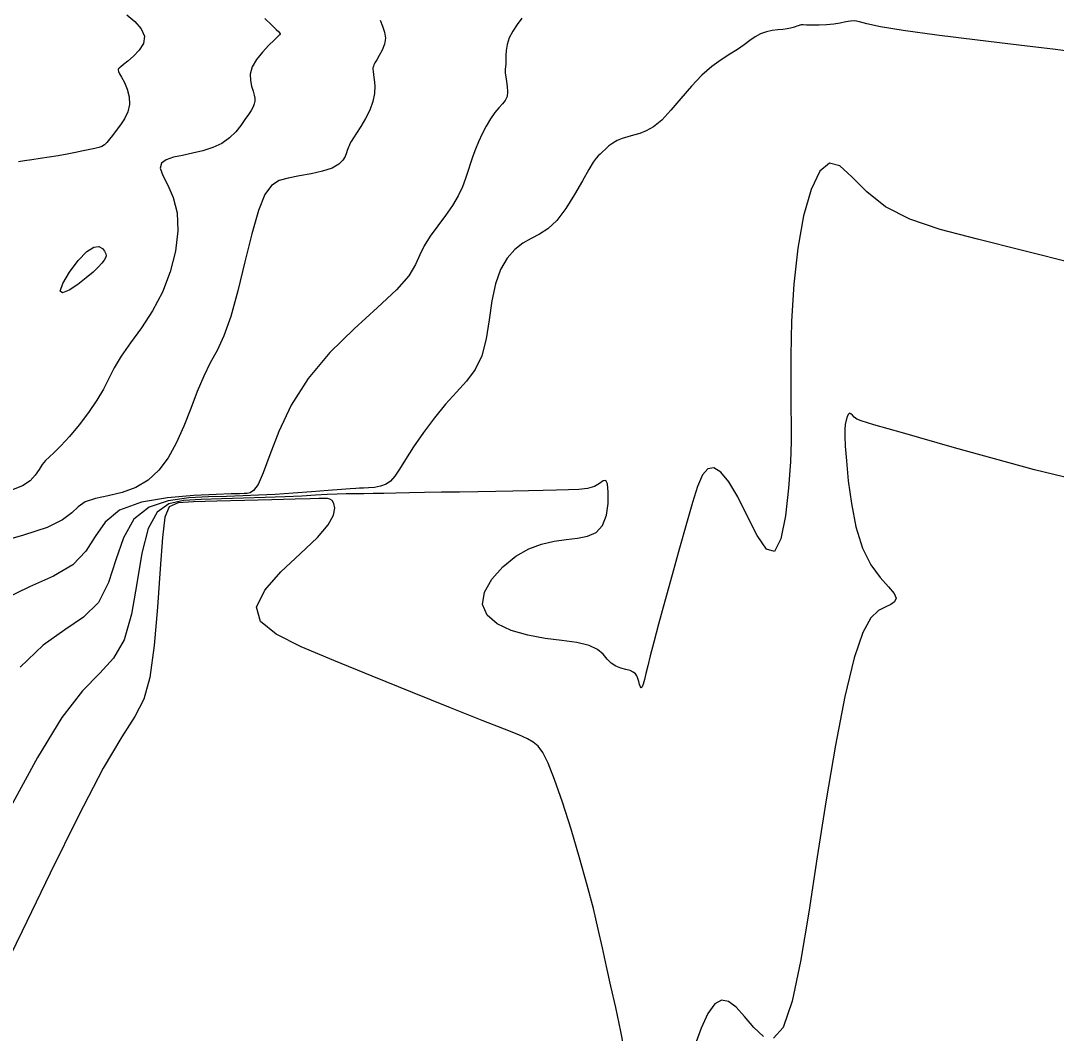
# Model space of a CAD drawing. Extents: x 2566142 to 2571431, y 418755 to 421584.
# Drawn here: x 2568478.9 to 2568835.3, y 419126 to 419474.5 of the extents above; entities that cross this region are included whole.
import ezdxf

# ---------------------------------------------------------------- set-up
doc = ezdxf.new("R2010")
doc.units = 0
doc.layers.add('Contour_ADS_Major', color=7, linetype='Continuous')
doc.layers.add('Contour_ADS_Minor', color=7, linetype='Continuous')

msp = doc.modelspace()

# ---------------------------------------------------------------- linework, layer by layer
at = {"layer": 'Contour_ADS_Major'}
for points in [[(2568844.39, 419463.33), (2568834.95, 419464.57), (2568822.35, 419466.09), (2568808.11, 419467.78), (2568794.2, 419469.49), (2568782.59, 419471.06), (2568774.76, 419472.38), (2568770.11, 419473.39), (2568767.55, 419474.06), (2568765.98, 419474.38), (2568764.48, 419474.33), (2568762.82, 419474.04), (2568760.92, 419473.64), (2568758.72, 419473.27), (2568756.23, 419473.05), (2568753.65, 419472.97), (2568751.26, 419472.96), (2568749.36, 419472.98), (2568748.14, 419473), (2568747.46, 419473), (2568747.14, 419472.98), (2568746.96, 419472.94), (2568746.75, 419472.86), (2568746.45, 419472.74), (2568746.03, 419472.59), (2568745.46, 419472.4), (2568744.73, 419472.17), (2568743.78, 419471.92), (2568742.6, 419471.67), (2568741.15, 419471.46), (2568739.43, 419471.29), (2568737.51, 419471.06), (2568735.5, 419470.66), (2568733.53, 419469.99), (2568731.66, 419468.95), (2568729.79, 419467.63), (2568727.8, 419466.11), (2568725.54, 419464.52), (2568722.91, 419462.89), (2568719.94, 419461.05), (2568716.7, 419458.75), (2568713.26, 419455.75), (2568709.69, 419451.94), (2568706.11, 419447.74), (2568702.66, 419443.67), (2568699.48, 419440.27), (2568696.67, 419437.94), (2568694.17, 419436.51), (2568691.91, 419435.67), (2568689.81, 419435.1), (2568687.81, 419434.55), (2568685.92, 419433.92), (2568684.17, 419433.2), (2568682.61, 419432.34), (2568681.25, 419431.35), (2568680.09, 419430.3), (2568679.12, 419429.33), (2568678.32, 419428.54), (2568677.64, 419427.95), (2568676.9, 419427.2), (2568675.88, 419425.8), (2568674.35, 419423.28), (2568672.17, 419419.37), (2568669.47, 419414.63), (2568666.46, 419409.83), (2568663.36, 419405.73), (2568660.33, 419402.88), (2568657.39, 419400.98), (2568654.52, 419399.49), (2568651.69, 419397.88), (2568648.9, 419395.7), (2568646.29, 419392.74), (2568644.02, 419388.87), (2568642.24, 419383.96), (2568641.04, 419378), (2568640.12, 419371.48), (2568639.09, 419365)], [(2568639.09, 419365), (2568637.57, 419359.18), (2568635.29, 419354.42), (2568632.33, 419350.41), (2568628.87, 419346.62), (2568625.12, 419342.54), (2568621.25, 419337.8), (2568617.51, 419332.73), (2568614.11, 419327.79), (2568611.3, 419323.46), (2568609.2, 419320.13), (2568607.59, 419317.71), (2568606.17, 419316.03), (2568604.62, 419314.93), (2568602.71, 419314.23), (2568600.61, 419313.83), (2568598.57, 419313.65), (2568596.83, 419313.58), (2568595.52, 419313.54), (2568594.2, 419313.49), (2568592.3, 419313.37), (2568589.24, 419313.14), (2568584.66, 419312.78), (2568578.95, 419312.33), (2568572.69, 419311.87), (2568566.49, 419311.46), (2568560.77, 419311.15), (2568555.3, 419310.93), (2568549.69, 419310.74), (2568543.56, 419310.55), (2568536.7, 419310.23), (2568529.64, 419309.25), (2568523.11, 419307), (2568517.83, 419302.87), (2568514.24, 419296.54), (2568511.66, 419288.88), (2568509.12, 419281.07), (2568505.65, 419274.26), (2568500.54, 419269.18), (2568494.02, 419264.78), (2568486.57, 419259.54), (2568478.69, 419251.97)]]:
    msp.add_lwpolyline(points, dxfattribs=at)
at = {"layer": 'Contour_ADS_Minor'}
for points in [[(2568562.91, 419475.24), (2568565.3, 419472.97), (2568566.84, 419471.48), (2568567.68, 419470.63), (2568568.04, 419470.22), (2568568.14, 419470.04), (2568568.13, 419469.9), (2568567.9, 419469.6), (2568567.28, 419468.96), (2568566.09, 419467.8), (2568564.25, 419465.99), (2568562.1, 419463.69), (2568560.06, 419461.13), (2568558.56, 419458.53), (2568557.91, 419456.07), (2568557.93, 419453.84), (2568558.35, 419451.88), (2568558.88, 419450.22), (2568559.28, 419448.88), (2568559.49, 419447.78), (2568559.49, 419446.8), (2568559.28, 419445.84), (2568558.84, 419444.79), (2568558.16, 419443.57), (2568557.24, 419442.13), (2568556.07, 419440.41), (2568554.63, 419438.38), (2568552.87, 419436.22), (2568550.72, 419434.1), (2568548.1, 419432.24), (2568544.99, 419430.78), (2568541.57, 419429.67), (2568538.03, 419428.82), (2568534.6, 419428.11), (2568531.48, 419427.44), (2568528.97, 419426.61), (2568527.35, 419425.43), (2568526.93, 419423.69), (2568527.83, 419421.2), (2568529.54, 419417.88), (2568531.4, 419413.63), (2568532.73, 419408.37), (2568532.99, 419402.11), (2568532.16, 419395.17), (2568530.35, 419388), (2568527.64, 419381.02), (2568524.2, 419374.59), (2568520.41, 419368.77), (2568516.7, 419363.56), (2568513.49, 419358.98), (2568511.08, 419354.97), (2568509.17, 419351.3), (2568507.34, 419347.7), (2568505.14, 419343.87), (2568502.27, 419339.67), (2568498.99, 419335.37), (2568495.68, 419331.39), (2568492.74, 419328.13), (2568490.44, 419325.85), (2568488.71, 419324.3), (2568487.39, 419323.07), (2568486.29, 419321.75), (2568485.22, 419320.05), (2568483.92, 419318.1), (2568482.09, 419316.12), (2568479.45, 419314.35), (2568475.77, 419312.95)], [(2568515.41, 419476.52), (2568518.15, 419474.18), (2568520.37, 419471.67), (2568521.5, 419469.11), (2568521.15, 419466.6), (2568519.7, 419464.27), (2568517.72, 419462.22), (2568515.76, 419460.56), (2568514.29, 419459.39), (2568513.31, 419458.6), (2568512.73, 419458.1), (2568512.44, 419457.75), (2568512.37, 419457.43), (2568512.52, 419456.98), (2568512.92, 419456.22), (2568513.61, 419454.99), (2568514.55, 419453.16), (2568515.52, 419450.87), (2568516.23, 419448.31), (2568516.38, 419445.67), (2568515.8, 419443.13), (2568514.65, 419440.74), (2568513.22, 419438.57), (2568511.77, 419436.64), (2568510.53, 419435.01), (2568509.49, 419433.67), (2568508.56, 419432.6), (2568507.69, 419431.79), (2568506.78, 419431.22), (2568505.72, 419430.81), (2568504.39, 419430.47), (2568502.64, 419430.1), (2568500.4, 419429.64), (2568497.76, 419429.1), (2568494.83, 419428.54), (2568491.75, 419427.99), (2568488.63, 419427.48), (2568485.6, 419427.02), (2568482.77, 419426.61), (2568480.25, 419426.24), (2568478.15, 419425.9)], [(2568602.54, 419474.68), (2568603.39, 419472.61), (2568604.11, 419470.54), (2568604.39, 419468.45), (2568604.05, 419466.34), (2568603.27, 419464.32), (2568602.29, 419462.5), (2568601.4, 419461.03), (2568600.78, 419459.98), (2568600.42, 419459.29), (2568600.24, 419458.84), (2568600.16, 419458.51), (2568600.11, 419458.2)], [(2568651.3, 419475.36), (2568649.74, 419473.12), (2568648.22, 419470.82), (2568647, 419468.52), (2568646.27, 419466.3), (2568645.94, 419464.25), (2568645.85, 419462.47), (2568645.87, 419461.05), (2568645.86, 419460.04), (2568645.82, 419459.36), (2568645.75, 419458.87), (2568645.68, 419458.43), (2568645.62, 419457.93), (2568645.6, 419457.27), (2568645.66, 419456.37), (2568645.81, 419455.15), (2568646.08, 419453.57), (2568646.34, 419451.78), (2568646.44, 419449.97), (2568646.25, 419448.34), (2568645.65, 419447), (2568644.69, 419445.8), (2568643.48, 419444.49), (2568642.08, 419442.85), (2568640.59, 419440.72), (2568639.09, 419438.21), (2568637.67, 419435.52), (2568636.42, 419432.83)], [(2568600.11, 419458.2), (2568600.11, 419457.76), (2568600.17, 419457.04), (2568600.33, 419455.88), (2568600.57, 419454.18), (2568600.74, 419452), (2568600.64, 419449.45), (2568600.09, 419446.63), (2568598.98, 419443.68), (2568597.49, 419440.76), (2568595.89, 419438.07), (2568594.45, 419435.8), (2568593.39, 419434.1), (2568592.66, 419432.89), (2568592.19, 419432.05), (2568591.88, 419431.43), (2568591.66, 419430.93), (2568591.47, 419430.42), (2568591.26, 419429.79), (2568590.97, 419428.94), (2568590.53, 419427.78), (2568589.73, 419426.44), (2568588.31, 419425.04), (2568586.03, 419423.76), (2568582.77, 419422.69), (2568578.86, 419421.81), (2568574.78, 419421.04), (2568570.98, 419420.3), (2568567.83, 419419.42), (2568565.21, 419417.77), (2568562.9, 419414.6), (2568560.69, 419409.18), (2568558.4, 419401.12), (2568556.03, 419391.43), (2568553.61, 419381.51), (2568551.19, 419372.71), (2568548.8, 419366.04), (2568546.44, 419360.99), (2568544.13, 419356.67), (2568541.87, 419352.18), (2568539.64, 419346.87), (2568537.39, 419340.95), (2568535.02, 419334.88), (2568532.44, 419329.11), (2568529.59, 419324.03), (2568526.37, 419319.74), (2568522.71, 419316.3), (2568518.52, 419313.76), (2568513.81, 419312.09), (2568509, 419310.97), (2568504.59, 419310.02), (2568501.06, 419308.87), (2568498.65, 419307.2), (2568496.46, 419305.08), (2568493.31, 419302.66), (2568488.03, 419300.09), (2568479.87, 419297.45), (2568469.85, 419294.52)], [(2568636.42, 419432.83), (2568635.38, 419430.29), (2568634.5, 419427.85), (2568633.7, 419425.41), (2568632.9, 419422.88), (2568632, 419420.18), (2568630.88, 419417.29), (2568629.42, 419414.2), (2568627.49, 419410.91), (2568625.05, 419407.44), (2568622.38, 419403.88), (2568619.82, 419400.36), (2568617.74, 419397), (2568616.29, 419393.83), (2568614.8, 419390.51), (2568612.4, 419386.65), (2568608.21, 419381.82), (2568601.69, 419375.71), (2568593.66, 419368.46), (2568585.3, 419360.27), (2568577.76, 419351.38), (2568571.93, 419342.1), (2568567.7, 419333.08), (2568564.64, 419325.07), (2568562.37, 419318.83), (2568560.55, 419314.86), (2568559.05, 419312.78), (2568557.83, 419311.97), (2568556.81, 419311.79), (2568555.83, 419311.74), (2568554.23, 419311.68), (2568551.26, 419311.58), (2568546.15, 419311.4), (2568538.52, 419311.08), (2568529.45, 419310.3), (2568520.43, 419308.72), (2568512.92, 419305.98), (2568507.91, 419301.92), (2568504.5, 419297), (2568501.27, 419291.87), (2568496.84, 419287.18), (2568490.2, 419283.32), (2568481.93, 419279.65), (2568473, 419275.29)], [(2568841.88, 419390.76), (2568823.69, 419395.34), (2568808.2, 419399.23), (2568795.35, 419402.63), (2568784.89, 419406.13), (2568776.54, 419410.35), (2568770.02, 419415.56), (2568764.93, 419420.71), (2568760.82, 419424.46), (2568757.27, 419425.44), (2568753.95, 419422.63), (2568750.9, 419416.36), (2568748.29, 419407.34)], [(2568748.29, 419407.34), (2568746.27, 419396.23), (2568744.94, 419383.8), (2568744.2, 419371.05), (2568743.89, 419359.08), (2568743.86, 419348.98), (2568743.96, 419341.42), (2568744.06, 419335.44), (2568744.03, 419329.63), (2568743.76, 419322.62), (2568743.11, 419313.6), (2568742.03, 419304.07), (2568740.44, 419296.12), (2568738.26, 419291.83), (2568735.49, 419292.62), (2568732.31, 419297.26), (2568728.95, 419303.87), (2568725.65, 419310.55), (2568722.61, 419315.73), (2568719.87, 419319.08), (2568717.44, 419320.6), (2568715.33, 419320.28), (2568713.5, 419318.12), (2568711.8, 419314.2), (2568710.04, 419308.61), (2568708.03, 419301.43), (2568705.65, 419292.89), (2568703.08, 419283.71), (2568700.58, 419274.73), (2568698.4, 419266.81), (2568696.74, 419260.59), (2568695.53, 419255.92), (2568694.67, 419252.44), (2568694.04, 419249.81), (2568693.53, 419247.73), (2568693.11, 419246.18), (2568692.75, 419245.22), (2568692.44, 419244.9), (2568692.16, 419245.22), (2568691.88, 419246), (2568691.6, 419247.03), (2568691.29, 419248.08), (2568690.94, 419248.98), (2568690.44, 419249.72), (2568689.7, 419250.31), (2568688.62, 419250.78), (2568687.15, 419251.18), (2568685.43, 419251.63), (2568683.68, 419252.29), (2568682.09, 419253.3), (2568680.76, 419254.74), (2568679.35, 419256.43), (2568677.41, 419258.09), (2568674.5, 419259.49), (2568670.3, 419260.43), (2568665.1, 419261.14), (2568659.32, 419261.89), (2568653.38, 419262.97), (2568647.72, 419264.62), (2568642.87, 419266.92), (2568639.38, 419269.88), (2568637.81, 419273.53), (2568638.51, 419277.79), (2568641.06, 419282.29), (2568644.84, 419286.56), (2568649.23, 419290.14), (2568653.72, 419292.69), (2568658.14, 419294.33), (2568662.45, 419295.32), (2568666.6, 419295.91), (2568670.49, 419296.37), (2568673.99, 419297.06), (2568676.92, 419298.38), (2568679.11, 419300.72), (2568680.45, 419304.25), (2568681.05, 419308.36), (2568681.1, 419312.23), (2568680.78, 419315.04), (2568680.22, 419316.19), (2568679.37, 419316.05), (2568678.1, 419315.18), (2568676.31, 419314.18), (2568673.91, 419313.5), (2568670.92, 419313.14), (2568667.36, 419312.99), (2568663.28, 419312.9), (2568658.71, 419312.79), (2568653.68, 419312.65), (2568648.23, 419312.51), (2568642.37, 419312.38), (2568636.18, 419312.29), (2568629.86, 419312.23), (2568623.68, 419312.17), (2568617.87, 419312.09), (2568612.63, 419311.99), (2568607.98, 419311.88), (2568603.84, 419311.78), (2568600.18, 419311.72), (2568596.92, 419311.69), (2568593.89, 419311.69), (2568590.92, 419311.66)], [(2568861.55, 419311.78), (2568827.75, 419319.9), (2568800.28, 419327.52), (2568782.35, 419332.59), (2568772.5, 419335.38), (2568768.13, 419336.7), (2568766.61, 419337.38), (2568765.76, 419338.05), (2568765.09, 419338.73), (2568764.56, 419339.22), (2568764.1, 419339.34), (2568763.66, 419338.98), (2568763.27, 419338.16), (2568762.92, 419336.98), (2568762.66, 419335.53), (2568762.5, 419333.81), (2568762.48, 419331.45), (2568762.63, 419327.99), (2568763.02, 419322.97), (2568763.68, 419316.16), (2568764.75, 419308.27), (2568766.34, 419300.22), (2568768.58, 419292.93), (2568771.5, 419287.15), (2568774.65, 419282.79), (2568777.48, 419279.6), (2568779.44, 419277.31), (2568780.11, 419275.68), (2568779.64, 419274.48), (2568778.29, 419273.54), (2568776.35, 419272.66), (2568774.06, 419271.49), (2568771.49, 419268.98), (2568768.69, 419263.95), (2568765.69, 419255.19), (2568762.54, 419241.94), (2568759.32, 419225.17), (2568756.12, 419206.27), (2568753.03, 419186.65), (2568750.1, 419167.69), (2568747.24, 419150.71), (2568744.34, 419137.04), (2568741.27, 419127.97), (2568737.96, 419124.32)], [(2568590.92, 419311.66), (2568587.81, 419311.57), (2568584.37, 419311.4), (2568580.39, 419311.16), (2568575.64, 419310.88), (2568569.9, 419310.61), (2568563.06, 419310.35), (2568555.58, 419310.11), (2568548.03, 419309.9), (2568540.97, 419309.71), (2568534.88, 419309.38), (2568529.83, 419308.2), (2568525.8, 419305.28), (2568522.75, 419299.75), (2568520.57, 419291.16), (2568518.82, 419280.77), (2568516.96, 419270.27), (2568514.46, 419261.34), (2568510.87, 419255.05), (2568506.1, 419249.91), (2568500.15, 419243.8), (2568493, 419234.61), (2568484.71, 419220.9), (2568475.53, 419203.99)], [(2568575.38, 419258.99), (2568566.75, 419263.3), (2568561.42, 419267.71), (2568560.04, 419272.68), (2568562.85, 419278.51), (2568568.45, 419284.82), (2568575.09, 419291.03), (2568580.97, 419296.57), (2568584.73, 419300.99), (2568586.54, 419304.32), (2568586.98, 419306.72), (2568586.65, 419308.34), (2568586.04, 419309.33), (2568585.3, 419309.84), (2568584.52, 419310.03), (2568583.78, 419310.06), (2568582.99, 419310.04), (2568581.52, 419309.99), (2568578.55, 419309.9), (2568573.3, 419309.75), (2568565.36, 419309.54), (2568555.87, 419309.3), (2568546.36, 419309.06), (2568538.37, 419308.86), (2568533.06, 419308.53), (2568530.02, 419307.15), (2568528.48, 419303.56), (2568527.67, 419296.63), (2568526.91, 419285.77), (2568525.99, 419272.65), (2568524.81, 419259.47), (2568523.27, 419248.43), (2568521.21, 419240.92), (2568518.18, 419235.04), (2568513.72, 419228.06), (2568507.3, 419217.25), (2568498.75, 419200.87), (2568489.01, 419181.1), (2568479.36, 419161.12), (2568471.04, 419144.11)], [(2568687.25, 419117.14), (2568685.41, 419126.55), (2568683.64, 419134.83), (2568681.98, 419142.23), (2568680.45, 419148.99), (2568679.05, 419155.39), (2568677.62, 419161.87), (2568675.97, 419168.91), (2568673.88, 419176.99), (2568671.24, 419186.33), (2568668.28, 419196.18), (2568665.29, 419205.52), (2568662.58, 419213.36), (2568660.37, 419218.94), (2568658.55, 419222.57), (2568656.92, 419224.81), (2568655.27, 419226.22), (2568653.29, 419227.35), (2568650.27, 419228.66), (2568645.34, 419230.6), (2568637.67, 419233.62), (2568626.79, 419237.99), (2568613.73, 419243.29), (2568599.89, 419248.93), (2568586.68, 419254.3), (2568575.38, 419258.99)], [(2568734.53, 419124.89), (2568731.13, 419127.95), (2568727.93, 419131.8), (2568725.06, 419134.97), (2568722.45, 419136.93), (2568720.03, 419137.4), (2568717.71, 419136.11), (2568715.4, 419132.84), (2568713.02, 419127.71), (2568710.51, 419120.89)]]:
    msp.add_lwpolyline(points, dxfattribs=at)
msp.add_lwpolyline([(2568507.78, 419395.09), (2568508.21, 419394.27), (2568508.31, 419393.57), (2568508.1, 419392.87), (2568507.58, 419392.04), (2568506.75, 419390.96), (2568505.52, 419389.59), (2568503.79, 419387.92), (2568501.45, 419385.92), (2568498.52, 419383.68), (2568495.57, 419381.75), (2568493.31, 419380.77), (2568492.41, 419381.41), (2568493.35, 419384.03), (2568495.67, 419387.87), (2568498.66, 419391.9), (2568501.63, 419395.05), (2568504.01, 419396.57), (2568505.76, 419396.72), (2568506.99, 419396.05), (2568507.78, 419395.09)], close=True, dxfattribs=at)

doc.saveas('drawing.dxf')
